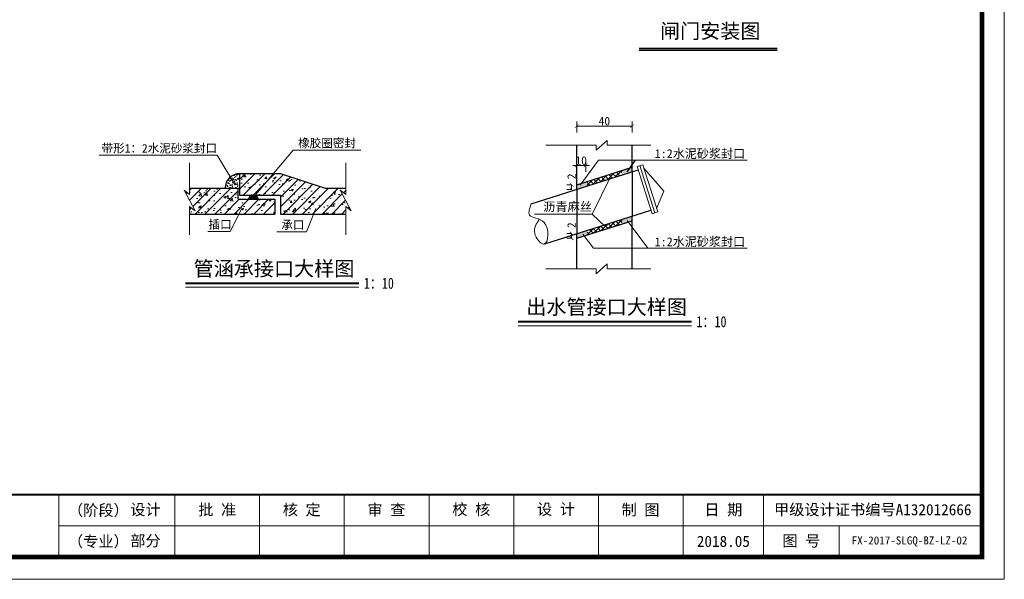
# Model space of a CAD drawing. Extents: x -27255 to 1448651, y 31034 to 8081248.
# Tile 526 of 580: x 583777 to 584044, y 3870156 to 3870308. Entities that reach past the tile are written whole.
import ezdxf
from ezdxf.enums import TextEntityAlignment as Align

# ---------------------------------------------------------------- set-up
doc = ezdxf.new("R2010")
doc.units = 0
doc.header["$PDMODE"] = 32
doc.header["$PDSIZE"] = 0.2
doc.layers.get('0').update_dxf_attribs({"linetype": 'CONTINUOUS'})
doc.layers.get('Defpoints').update_dxf_attribs({"linetype": 'CONTINUOUS'})
for name, color, linetype, lineweight in [('0.09标注线', 3, 'CONTINUOUS', 9), ('0.13填充', 8, 'CONTINUOUS', 9), ('0.13文字', 3, 'CONTINUOUS', 13), ('0.30粗线', 7, 'CONTINUOUS', 30), ('图框', 7, 'CONTINUOUS', 20), ('填充', 116, 'CONTINUOUS', 15), ('文字', 7, 'CONTINUOUS', 15), ('标注线', 7, 'CONTINUOUS', 18), ('细实线', 3, 'CONTINUOUS', 20)]:
    doc.layers.add(name, color=color, linetype=linetype, lineweight=lineweight)
doc.layers.add('TOTHER', color=7, linetype='CONTINUOUS')
doc.layers.add('地形图', color=9, linetype='CONTINUOUS')
doc.styles.add('-仿宋_GB2312', font='FangSong_GB2312.ttf')
doc.styles.add('LYJFS', font='times.ttf', dxfattribs={"width": 0.7})
doc.styles.add('仿宋', font='FangSong_GB2312.ttf', dxfattribs={"width": 0.7})
doc.styles.add('宋体', font='FangSong_GB2312.ttf')
doc.dimstyles.new('zzzz STANDARD', dxfattribs={"dimtxt": 2.3, "dimasz": 1, "dimexe": 1.25, "dimexo": 1.5, "dimgap": 0.2, "dimtad": 1, "dimdec": 0, "dimlfac": 10, "dimzin": 0, "dimdsep": 46, "dimtxsty": '-仿宋_GB2312', "dimblk": 'ARCHTICK', "dimcen": 0.09, "dimadec": 0, "dimazin": 0, "dimtfac": 1, "dimtdec": 0, "dimtix": 1, "dimtmove": 2, "dimatfit": 3, "dimfxl": 1.7, "dimfxlon": 1, "dimtolj": 1, "dimtzin": 0, "dimlwd": 9, "dimlwe": 9, "dimarcsym": 0})
pattern_1 = [(45, (532482.0193, 3867594.2395), (-1.325825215, 1.325825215), [])]
pattern_2 = [(50, (532482.0193, 3867594.2395), (5.73808146, -0.5020171), [0.6, -6.6]), (355, (532482.019, 3867594.2395), (-1.1100107, 6.0175371), [0.48, -5.28]), (100.4514, (532482.4975, 3867594.1977), (4.62807505, 5.51551634), [0.5099215, -5.6091369]), (46.1842, (532482.019, 3867595.8395), (8.5379284, -1.3241521), [0.9, -9.9]), (96.6356, (532482.731, 3867595.729), (7.4773016, 7.792943), [0.7648823, -8.413704]), (351.1842, (532482.019, 3867595.8395), (7.4772956, 7.7929488), [0.72, -7.92]), (21, (532482.8193, 3867595.4395), (4.7752564, -3.22095113), [0.6, -6.6]), (326, (532482.819, 3867595.4395), (1.94652266, 5.80120036), [0.48, -5.28]), (71.4514, (532483.217, 3867595.171), (6.721781, 2.580244), [0.5099215, -5.6091369]), (37.5, (532482.0193, 3867594.2395), (0.09727884, 2.66315083), [0, -5.216, 0, -5.36, 0, -5.3]), (7.5, (532482.0193, 3867594.2395), (2.1045563, 3.1552937), [0, -3.056, 0, -5.096, 0, -2.02]), (327.5, (532480.2353, 3867594.2395), (4.27057949, -0.18043897), [0, -2, 0, -6.24, 0, -8.28]), (317.5, (532479.4353, 3867594.2395), (4.66548935, 0.80083986), [0, -2.6, 0, -4.144, 0, -5.88])]

# ---------------------------------------------------------------- blocks, each defined once
blk = doc.blocks.new('d4trtg')
at = {"lineweight": 0}
for p, q in [((658071.2, 3902577.3), (658071.2, 3899605.3)), ((658021.2, 3899725.4), (655949.8, 3899725.4)), ((658071.2, 3899605.3), (653868.4, 3899605.3))]:
    blk.add_line(p, q, dxfattribs=at)
for p, q in [((655949.8, 3899795.5), (655949.8, 3899655.4)), ((656210, 3899795.5), (656210, 3899655.4)), ((656400.1, 3899795.5), (656400.1, 3899655.4)), ((656590.2, 3899795.5), (656590.2, 3899655.4)), ((656780.4, 3899795.5), (656780.4, 3899655.4)), ((656970.5, 3899795.5), (656970.5, 3899655.4)), ((657160.6, 3899795.5), (657160.6, 3899655.4)), ((657350.8, 3899795.5), (657350.8, 3899655.4)), ((657530.9, 3899795.5), (657530.9, 3899655.4)), ((657701, 3899725.4), (657701, 3899655.4))]:
    blk.add_line(p, q)
at = {"lineweight": 0, "const_width": 10}
blk.add_lwpolyline([(654118.6, 3902527.3), (658021.2, 3902527.3), (658021.2, 3899655.4), (654118.6, 3899655.4)], close=True, dxfattribs=at)
at = {"lineweight": 0, "const_width": 4}
blk.add_lwpolyline([(658021.2, 3899795.5), (654118.6, 3899795.5)], dxfattribs=at)
at = {"style": 'LYJFS'}
for s, p in [('（阶段）', (656038.2, 3899760.4)), ('（专业）', (656038.2, 3899690.4))]:
    blk.add_text(s, height=25.02, dxfattribs=at).set_placement(p, align=Align.MIDDLE_CENTER)
at = {"style": '仿宋'}
blk.add_text('2018.05', height=25.02, dxfattribs=at).set_placement((657440.8, 3899690.4), align=Align.MIDDLE)
at = {"attachment_point": 5, "style": '宋体'}
for s, insert, char_height in [('设计', (656144, 3899760.4), 25.02), ('批 准', (656305, 3899760.4), 25.02), ('核 定', (656494.6, 3899760.2), 25.02), ('审 查', (656684.6, 3899760.2), 25.02), ('校 核', (656875.1, 3899760.9), 25.02), ('设 计', (657065.3, 3899761.4), 25.02), ('制 图', (657254.9, 3899760.2), 25.02), ('日 期', (657440.8, 3899760.4), 25.02), ('甲级设计证书编号A132012666', (657776, 3899760.4), 25.017), ('部分', (656144, 3899690.4), 25.02), ('图 号', (657615.9, 3899690.4), 25.02)]:
    blk.add_mtext(s, dxfattribs=dict(at, insert=insert, char_height=char_height))
blk = doc.blocks.new('_ARCHTICK')
at = {"color": 0, "linetype": 'ByBlock', "const_width": 0.15}
blk.add_lwpolyline([(-0.5, -0.5), (0.5, 0.5)], dxfattribs=at)
blk = doc.blocks.new('*D2281')
at = {"layer": '0.13文字', "color": 0, "linetype": 'Continuous', "lineweight": 9}
for p, q in [((583926.44, 3870262.75), (583925.19, 3870262.75)), ((583926.44, 3870262.75), (583926.44, 3870261.5)), ((583926.44, 3870261.5), (583925.19, 3870261.5))]:
    blk.add_line(p, q, dxfattribs=at)
at = {"layer": 'Defpoints', "color": 0, "linetype": 'Continuous', "lineweight": 13}
for p in [(583927.82, 3870262.75), (583926.44, 3870261.5), (583927.82, 3870261.5)]:
    blk.add_point(p, dxfattribs=at)
at = {"layer": '0.13文字', "color": 0, "linetype": 'Continuous', "lineweight": 9}
for p, rotation in [((583926.44, 3870262.75), 90), ((583926.44, 3870261.5), 270)]:
    blk.add_blockref('_ARCHTICK', p, dxfattribs=dict(at, rotation=rotation))
at = {"layer": '0.13文字', "color": 0, "linetype": 'Continuous', "lineweight": 13, "insert": (583926.44, 3870265.05), "char_height": 2.3, "attachment_point": 5, "rotation": 90, "style": '-仿宋_GB2312'}
blk.add_mtext('\\A1;2', dxfattribs=at)
blk = doc.blocks.new('*D2282')
at = {"layer": '0.13文字', "color": 0, "linetype": 'Continuous', "lineweight": 9}
for p, q in [((583927.85, 3870276.99), (583927.85, 3870279.94)), ((583942.86, 3870278.69), (583927.85, 3870278.69)), ((583942.86, 3870276.99), (583942.86, 3870279.94))]:
    blk.add_line(p, q, dxfattribs=at)
at = {"layer": 'Defpoints', "color": 0, "linetype": 'Continuous', "lineweight": 13}
for p in [(583927.85, 3870278.69), (583927.85, 3870273.48), (583942.86, 3870273.48)]:
    blk.add_point(p, dxfattribs=at)
at = {"layer": '0.13文字', "color": 0, "linetype": 'Continuous', "lineweight": 9, "rotation": 180}
blk.add_blockref('_ARCHTICK', (583927.85, 3870278.69), dxfattribs=at)
at = {"layer": '0.13文字', "color": 0, "linetype": 'Continuous', "lineweight": 9}
blk.add_blockref('_ARCHTICK', (583942.86, 3870278.69), dxfattribs=at)
at = {"layer": '0.13文字', "color": 0, "linetype": 'Continuous', "lineweight": 13, "insert": (583935.35, 3870280.04), "char_height": 2.3, "attachment_point": 5, "style": '-仿宋_GB2312'}
blk.add_mtext('\\A1;40', dxfattribs=at)
blk = doc.blocks.new('*D2283')
at = {"layer": '0.13文字', "color": 0, "linetype": 'Continuous', "lineweight": 9}
for p, q in [((583926.44, 3870249.49), (583925.19, 3870249.49)), ((583926.44, 3870249.49), (583926.44, 3870248.23)), ((583926.44, 3870248.23), (583925.19, 3870248.23))]:
    blk.add_line(p, q, dxfattribs=at)
at = {"layer": 'Defpoints', "color": 0, "linetype": 'Continuous', "lineweight": 13}
for p in [(583927.82, 3870249.49), (583926.44, 3870248.23), (583927.82, 3870248.23)]:
    blk.add_point(p, dxfattribs=at)
at = {"layer": '0.13文字', "color": 0, "linetype": 'Continuous', "lineweight": 9}
for p, rotation in [((583926.44, 3870249.49), 90), ((583926.44, 3870248.23), 270)]:
    blk.add_blockref('_ARCHTICK', p, dxfattribs=dict(at, rotation=rotation))
at = {"layer": '0.13文字', "color": 0, "linetype": 'Continuous', "lineweight": 13, "insert": (583926.44, 3870251.78), "char_height": 2.3, "attachment_point": 5, "rotation": 90, "style": '-仿宋_GB2312'}
blk.add_mtext('\\A1;2', dxfattribs=at)
blk = doc.blocks.new('*D2284')
at = {"layer": '0.13文字', "color": 0, "linetype": 'Continuous', "lineweight": 9}
for p, q in [((583927.82, 3870267.98), (583926.82, 3870267.98)), ((583927.82, 3870266.28), (583927.82, 3870269.23)), ((583927.82, 3870267.98), (583930.28, 3870267.98)), ((583930.28, 3870266.28), (583930.28, 3870269.23)), ((583930.28, 3870267.98), (583931.28, 3870267.98))]:
    blk.add_line(p, q, dxfattribs=at)
at = {"layer": 'Defpoints', "color": 0, "linetype": 'Continuous', "lineweight": 13}
for p in [(583930.28, 3870267.98), (583927.82, 3870262.75), (583930.28, 3870263.52)]:
    blk.add_point(p, dxfattribs=at)
at = {"layer": '0.13文字', "color": 0, "linetype": 'Continuous', "lineweight": 9}
blk.add_blockref('_ARCHTICK', (583927.82, 3870267.98), dxfattribs=at)
at = {"layer": '0.13文字', "color": 0, "linetype": 'Continuous', "lineweight": 9, "rotation": 180}
blk.add_blockref('_ARCHTICK', (583930.28, 3870267.98), dxfattribs=at)
at = {"layer": '0.13文字', "color": 0, "linetype": 'Continuous', "lineweight": 13, "insert": (583929.05, 3870269.33), "char_height": 2.3, "attachment_point": 5, "style": '-仿宋_GB2312'}
blk.add_mtext('\\A1;10', dxfattribs=at)

msp = doc.modelspace()

# ---------------------------------------------------------------- hatches: boundary and pattern name
h = msp.add_hatch()
h.set_pattern_fill('ANSI37', color=256, scale=0.3, style=0)
h.set_pattern_definition([(45, (584624.0545, 3861603.5645), (-0.67351921, 0.67351921), []), (135, (584624.0545, 3861603.5645), (-0.67351921, -0.67351921), [])])
h.paths.add_polyline_path([(583940.07424, 3870265.36094), (583940.07424, 3870266.61952), (583930.63429, 3870263.63416), (583930.63429, 3870262.37559)])
h.paths.add_polyline_path([(583940.07424, 3870252.09243), (583940.07424, 3870253.35101), (583930.63429, 3870250.36565), (583930.63429, 3870249.10707)])
at = {"lineweight": 13}
msp.add_hatch(color=256, dxfattribs=at).paths.add_polyline_path([(583839.18575, 3870259.81548), (583838.74142, 3870258.81548), (583841.42107, 3870258.81548), (583840.97674, 3870259.81548)])
at = {"layer": 'TOTHER'}
h = msp.add_hatch(dxfattribs=at)
h.set_pattern_fill('AR-SAND', color=256, scale=0.0075, style=0)
h.set_pattern_definition([(37.5, (584624.05452, 3861603.56455), (-0.012000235, 0.367059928), [0, -0.28956, 0, -0.32385, 0, -0.3095625]), (7.5, (584624.0545, 3861603.56455), (0.337142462, 0.537618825), [0, -0.15621, 0, -0.260985, 0, -0.1000125]), (327.5, (584623.8202, 3861603.56455), (0.593244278, 0.001077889), [0, -0.09525, 0, -0.3429, 0, -0.447675]), (317.5, (584623.8202, 3861603.56455), (0.57266734, 0.167196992), [0, -0.047625, 0, -0.22479, 0, -0.257175])])
h.paths.add_polyline_path([(583940.07424, 3870266.61952), (583940.07424, 3870265.36094), (583942.85801, 3870266.24131), (583942.85801, 3870267.49988)])
h.paths.add_polyline_path([(583930.63429, 3870262.37559), (583930.63429, 3870263.63416), (583927.85051, 3870262.7538), (583927.85051, 3870261.49522)])
h.paths.add_polyline_path([(583940.07424, 3870253.35101), (583940.07424, 3870252.09243), (583942.85801, 3870252.97279), (583942.85801, 3870254.23137)])
h.paths.add_polyline_path([(583927.85051, 3870249.48529), (583927.85051, 3870248.22671), (583930.63429, 3870249.10707), (583930.63429, 3870250.36565)])
at = {"layer": '填充', "lineweight": 13}
h = msp.add_hatch(dxfattribs=at)
h.set_pattern_fill('AR-SAND', color=256, scale=0.5, style=0)
h.set_pattern_definition([(37.5, (532482.0193, 3867594.2395), (-0.031496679, 0.963411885), [0, -0.76, 0, -0.85, 0, -0.8125]), (7.5, (532482.0193, 3867594.2395), (0.884888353, 1.411073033), [0, -0.41, 0, -0.685, 0, -0.2625]), (327.5, (532481.4043, 3867594.2395), (1.557070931, 0.002829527), [0, -0.25, 0, -0.9, 0, -1.175]), (317.5, (532481.4043, 3867594.2395), (1.503063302, 0.438837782), [0, -0.125, 0, -0.59, 0, -0.675])])
h.paths.add_polyline_path([(583835.8784, 3870261.81548), (583836.3784, 3870261.81548), (583836.3784, 3870265.81548, 0.414213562), (583832.3784, 3870261.81548)])
h = msp.add_hatch(dxfattribs=at)
h.set_pattern_fill('ANSI31', color=256, scale=15, style=0)
h.set_pattern_definition(pattern_1)
h.paths.add_polyline_path([(583836.3784, 3870265.81548), (583836.3784, 3870259.81548), (583840.46983, 3870259.81548), (583845.51077, 3870265.81548)])
h.paths.add_polyline_path([(583847.3784, 3870265.81548), (583845.51077, 3870265.81548), (583840.46983, 3870259.81548), (583847.3784, 3870259.81548), (583847.3784, 3870254.81548), (583865.11897, 3870254.81548), (583865.11897, 3870256.87554), (583866.6247, 3870255.6678), (583863.61324, 3870261.30549), (583865.11897, 3870260.09774), (583865.11897, 3870261.81548), (583859.50575, 3870261.81548)])
h = msp.add_hatch(dxfattribs=at)
h.set_pattern_fill('AR-CONC', color=256, scale=0.8, style=0)
h.set_pattern_definition(pattern_2)
h.paths.add_polyline_path([(583836.3784, 3870265.81548), (583836.3784, 3870259.81548), (583840.46983, 3870259.81548), (583845.51077, 3870265.81548)])
h.paths.add_polyline_path([(583847.3784, 3870265.81548), (583845.51077, 3870265.81548), (583840.46983, 3870259.81548), (583847.3784, 3870259.81548), (583847.3784, 3870254.81548), (583865.11897, 3870254.81548), (583865.11897, 3870256.87554), (583866.6247, 3870255.6678), (583863.61324, 3870261.30549), (583865.11897, 3870260.09774), (583865.11897, 3870261.81548), (583859.50575, 3870261.81548)])
h = msp.add_hatch(dxfattribs=at)
h.set_pattern_fill('ANSI31', color=256, scale=15, style=0)
h.set_pattern_definition(pattern_1)
h.paths.add_polyline_path([(583845.8784, 3870254.81548), (583845.8784, 3870258.81548), (583835.8784, 3870258.81548), (583835.8784, 3870261.81548), (583822.73967, 3870261.81548), (583822.73967, 3870260.09774), (583821.23394, 3870261.30549), (583824.2454, 3870255.6678), (583822.73967, 3870256.87554), (583822.73967, 3870254.81548)])
h = msp.add_hatch(dxfattribs=at)
h.set_pattern_fill('AR-CONC', color=256, scale=0.8, style=0)
h.set_pattern_definition(pattern_2)
h.paths.add_polyline_path([(583845.8784, 3870254.81548), (583845.8784, 3870258.81548), (583835.8784, 3870258.81548), (583835.8784, 3870261.81548), (583822.73967, 3870261.81548), (583822.73967, 3870260.09774), (583821.23394, 3870261.30549), (583824.2454, 3870255.6678), (583822.73967, 3870256.87554), (583822.73967, 3870254.81548)])

# ---------------------------------------------------------------- linework, layer by layer
msp.add_line((583839.18575, 3870259.81548), (583838.74142, 3870258.81548))
at = {"lineweight": 13}
msp.add_line((583840.97674, 3870259.81548), (583841.42107, 3870258.81548), dxfattribs=at)
at = {"layer": '0.13填充', "color": 7, "lineweight": 40, "ltscale": 0.005}
for p, q in [((583944.75367, 3870299.82868, -36.25434), (583982.25156, 3870299.82868, -36.25434)), ((583821.61628, 3870236.05685, 24.8), (583868.69236, 3870236.05685, 24.8)), ((583911.93649, 3870225.62635), (583959.01257, 3870225.62635))]:
    msp.add_line(p, q, dxfattribs=at)
at = {"layer": '0.13填充', "color": 7, "ltscale": 0.005}
for p, q in [((583944.75367, 3870299.28147, -36.25434), (583982.25156, 3870299.28147, -36.25434)), ((583821.61628, 3870234.9007, 24.8), (583868.69236, 3870234.9007, 24.8)), ((583911.93649, 3870224.4702), (583959.01257, 3870224.4702))]:
    msp.add_line(p, q, dxfattribs=at)
at = {"layer": '0.13文字', "linetype": 'Continuous', "lineweight": 13}
for p, q in [((583919.44552, 3870273.4775, -30.25786), (583933.08804, 3870273.4775, -30.25786)), ((583933.08804, 3870272.15127, -30.25786), (583936.08954, 3870274.80374, -30.25786)), ((583933.08804, 3870273.4775, -30.25786), (583933.08804, 3870272.15127, -30.25786)), ((583936.08954, 3870273.4775, -30.25786), (583936.08954, 3870274.80374, -30.25786)), ((583936.08954, 3870273.4775, -30.25786), (583948.00256, 3870273.4775, -30.25786)), ((583928.73494, 3870262.64962, -30.25786), (583933.75346, 3870269.43831, -30.25786)), ((583933.75346, 3870269.43831, -30.25786), (583974.11938, 3870269.43831, -30.25786)), ((583937.13971, 3870265.08687, -30.25786), (583932.00519, 3870254.76099, -30.25786)), ((583932.00519, 3870254.76099, -30.25786), (583916.37221, 3870254.73669, -30.25786)), ((583932.00519, 3870254.76099, -30.25786), (583935.67159, 3870251.31924, -30.25786)), ((583941.51211, 3870253.0901, -30.25786), (583947.1243, 3870245.49835, -30.25786)), ((583929.51689, 3870249.34459, -30.25786), (583932.36021, 3870245.49835, -30.25786)), ((583932.36021, 3870245.49835, -30.25786), (583974.11938, 3870245.49835, -30.25786)), ((583933.08804, 3870238.58965, -30.25786), (583936.08954, 3870241.24213, -30.25786)), ((583936.08954, 3870239.91589, -30.25786), (583936.08954, 3870241.24213, -30.25786)), ((583919.44552, 3870239.91589, -30.25786), (583933.08804, 3870239.91589, -30.25786)), ((583933.08804, 3870239.91589, -30.25786), (583933.08804, 3870238.58965, -30.25786)), ((583936.08954, 3870239.91589, -30.25786), (583948.00256, 3870239.91589, -30.25786))]:
    msp.add_line(p, q, dxfattribs=at)
msp.add_spline([(583915.44177, 3870257.57099, -30.25786), (583915.02747, 3870254.5442, -30.25786), (583918.96872, 3870252.54894, -30.25786), (583918.88539, 3870246.65009, -30.25786), (583916.44298, 3870249.59494, -30.25786), (583917.66515, 3870253.32769, -30.25786)], degree=3, dxfattribs=at)
at = {"layer": '0.30粗线', "color": 7, "lineweight": 30}
for p, q in [((583927.85051, 3870261.49522, -30.25786), (583927.85051, 3870273.4775, -30.25786)), ((583942.85801, 3870266.24131, -30.25786), (583942.85801, 3870273.4775, -30.25786)), ((583927.85051, 3870262.7538, -30.25786), (583942.85801, 3870267.49988, -30.25786)), ((583836.3784, 3870259.81548), (583836.3784, 3870265.81548)), ((583836.3784, 3870265.81548), (583847.3784, 3870265.81548)), ((583847.3784, 3870265.81548), (583859.50575, 3870261.81548)), ((583915.44177, 3870257.57099, -30.25786), (583944.54977, 3870266.77632, -30.25786)), ((583942.85801, 3870266.24131, -30.25786), (583942.85801, 3870254.23137, -30.25786)), ((583822.73967, 3870261.81548), (583835.8784, 3870261.81548)), ((583835.8784, 3870258.81548), (583835.8784, 3870261.81548)), ((583835.8784, 3870261.81548), (583836.3784, 3870261.81548)), ((583847.3784, 3870259.81548), (583836.3784, 3870259.81548)), ((583847.3784, 3870259.81548), (583847.3784, 3870254.81548)), ((583859.50575, 3870261.81548), (583865.11897, 3870261.81548)), ((583927.85051, 3870261.49522, -30.25786), (583927.85051, 3870249.48529, -30.25786)), ((583835.8784, 3870258.81548), (583845.8784, 3870258.81548)), ((583845.8784, 3870258.81548), (583845.8784, 3870254.81548)), ((583822.73967, 3870254.81548), (583845.8784, 3870254.81548)), ((583847.3784, 3870254.81548), (583865.11897, 3870254.81548)), ((583919.16554, 3870246.73869, -30.25786), (583948.00256, 3870255.85832, -30.25786)), ((583942.85801, 3870239.91589, -30.25786), (583942.85801, 3870254.23137, -30.25786)), ((583927.85051, 3870248.22671, -30.25786), (583942.85801, 3870252.97279, -30.25786)), ((583927.85051, 3870239.91589, -30.25786), (583927.85051, 3870249.48529, -30.25786))]:
    msp.add_line(p, q, dxfattribs=at)
msp.add_arc((583836.3784, 3870261.81548), 4, 90, 180, dxfattribs=at)
at = {"layer": '地形图', "ltscale": 100}
msp.add_line((583941.51211, 3870266.31408, -30.25786), (583943.82169, 3870269.43831, -30.25786), dxfattribs=at)
at = {"layer": '标注线'}
for p, q in [((583944.24825, 3870267.72978, -30.25786), (583945.77378, 3870268.21222, -30.25786)), ((583948.30409, 3870254.90486, -30.25786), (583944.24825, 3870267.72978, -30.25786)), ((583949.06686, 3870255.14608, -30.25786), (583945.01101, 3870267.971, -30.25786)), ((583949.82962, 3870255.38731, -30.25786), (583945.77378, 3870268.21222, -30.25786)), ((583946.0753, 3870267.25877, -30.25786), (583951.50772, 3870261.01326, -30.25786)), ((583951.50772, 3870261.01326, -30.25786), (583949.52809, 3870256.34076, -30.25786)), ((583948.30409, 3870254.90486, -30.25786), (583949.82962, 3870255.38731, -30.25786))]:
    msp.add_line(p, q, dxfattribs=at)
at = {"layer": '细实线', "color": 3, "lineweight": 15}
for p, q in [((583830.22759, 3870270.80696), (583798.1582, 3870270.80696)), ((583830.22759, 3870270.80696), (583835.0515, 3870262.8089)), ((583850.82457, 3870272.14025), (583840.15327, 3870259.43869)), ((583869.18325, 3870272.14025), (583850.82457, 3870272.14025)), ((583822.73967, 3870268.72587), (583822.73967, 3870260.09774)), ((583865.11897, 3870268.72587), (583865.11897, 3870260.09774)), ((583822.73967, 3870260.09774), (583821.23394, 3870261.30549)), ((583824.2454, 3870255.6678), (583821.23394, 3870261.30549)), ((583865.11897, 3870260.09774), (583863.61324, 3870261.30549)), ((583866.6247, 3870255.6678), (583863.61324, 3870261.30549)), ((583822.73967, 3870256.87554), (583822.73967, 3870249.16796)), ((583824.2454, 3870255.6678), (583822.73967, 3870256.87554)), ((583865.11897, 3870256.87554), (583865.11897, 3870249.16796)), ((583866.6247, 3870255.6678), (583865.11897, 3870256.87554)), ((583833.74042, 3870250.06521), (583836.90726, 3870256.33656)), ((583854.48092, 3870249.93987), (583857.0294, 3870256.27373)), ((583833.74042, 3870250.06521), (583827.66561, 3870250.06521)), ((583854.48092, 3870249.93987), (583846.41148, 3870249.93987))]:
    msp.add_line(p, q, dxfattribs=at)

# ---------------------------------------------------------------- block references
at = {"layer": '图框', "xscale": 0.1209977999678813, "yscale": 0.1209978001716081, "zscale": 0.1209978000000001}
msp.add_blockref('d4trtg', (504418.76619, 3398311.8951), dxfattribs=at)

# ---------------------------------------------------------------- texts
at = {"color": 7, "style": '-仿宋_GB2312', "width": 0.8}
for p in [(583874.10554, 3870235.97533, 24.8), (583964.42575, 3870225.54482)]:
    msp.add_text('1：10', height=3, dxfattribs=at).set_placement(p, align=Align.MIDDLE)
at = {"layer": '0.09标注线', "color": 7, "style": '-仿宋_GB2312'}
for s, height, p in [('1:2水泥砂浆封口', 2.399999, (583949.00934, 3870270.01503, -30.25786)), ('沥青麻丝', 2.431578, (583918.72896, 3870255.58124, -30.25786)), ('1:2水泥砂浆封口', 2.399999, (583949.00934, 3870246.06651, -30.25786))]:
    msp.add_text(s, height=height, dxfattribs=at).set_placement(p)
at = {"layer": '0.13文字', "linetype": 'Continuous', "lineweight": 13, "insert": (584002.49883, 3870167.22998), "char_height": 2.2, "width": 41.6631828, "attachment_point": 1, "style": 'LYJFS'}
msp.add_mtext('{\\fFangSong_GB2312|b0|i0|c134|p49;\\W1;FX-2017-SLGQ-BZ-LZ-02}', dxfattribs=at)
at = {"layer": '文字', "color": 7, "char_height": 4, "attachment_point": 1, "style": '-仿宋_GB2312'}
for s, insert, width in [('闸门安装图', (583950.45841, 3870306.51789, -36.25434), 86.6851416), ('管涵承接口大样图', (583823.80996, 3870241.9913, 24.8), 130.0277124), ('出水管接口大样图', (583914.13017, 3870231.5608), 130.0277124)]:
    msp.add_mtext(s, dxfattribs=dict(at, insert=insert, width=width))
at = {"layer": '细实线', "color": 3, "lineweight": 15, "style": '-仿宋_GB2312'}
for s, p in [('橡胶圈密封', (583852.20016, 3870272.91875)), ('带形1：2水泥砂浆封口', (583798.81272, 3870271.51641)), ('插口', (583827.87852, 3870250.81928)), ('承口', (583847.62599, 3870250.69394))]:
    msp.add_text(s, height=2.3, dxfattribs=at).set_placement(p)

# ---------------------------------------------------------------- dimensions: what is measured, and where the dimension line sits
at = {"layer": '0.13文字', "linetype": 'Continuous', "lineweight": 13}
dim = msp.add_linear_dim(base=(583927.85051, 3870278.69386, -30.25786), p1=(583942.85801, 3870273.4775, -30.25786), p2=(583927.85051, 3870273.4775, -30.25786), angle=180, text='40', dimstyle='zzzz STANDARD', dxfattribs=at)
dim.commit()
dim.dimension.update_dxf_attribs({"geometry": '*D2282', "text_midpoint": (583935.35426, 3870280.04386, -30.25786)})
dim = msp.add_linear_dim(base=(583930.28161, 3870267.97765, -30.25786), p1=(583927.82241, 3870262.7538, -30.25786), p2=(583930.28161, 3870263.52263, -30.25786), text='10', dimstyle='zzzz STANDARD', dxfattribs=at)
dim.commit()
dim.dimension.update_dxf_attribs({"geometry": '*D2284', "text_midpoint": (583929.05201, 3870269.32765, -30.25786)})
for base, p1, p2, picture, middle in [((583926.43528, 3870261.49522, -30.25786), (583927.82241, 3870262.7538, -30.25786), (583927.82241, 3870261.49522, -30.25786), '*D2281', (583926.43528, 3870265.0466, -30.25786)), ((583926.43528, 3870248.22671, -30.25786), (583927.82241, 3870249.48529, -30.25786), (583927.82241, 3870248.22671, -30.25786), '*D2283', (583926.43528, 3870251.77808, -30.25786))]:
    dim = msp.add_linear_dim(base=base, p1=p1, p2=p2, angle=90, text='2', dimstyle='zzzz STANDARD', dxfattribs=at)
    dim.commit()
    dim.dimension.update_dxf_attribs({"geometry": picture, "text_midpoint": middle, "dimtype": 160})

doc.saveas('drawing.dxf')
